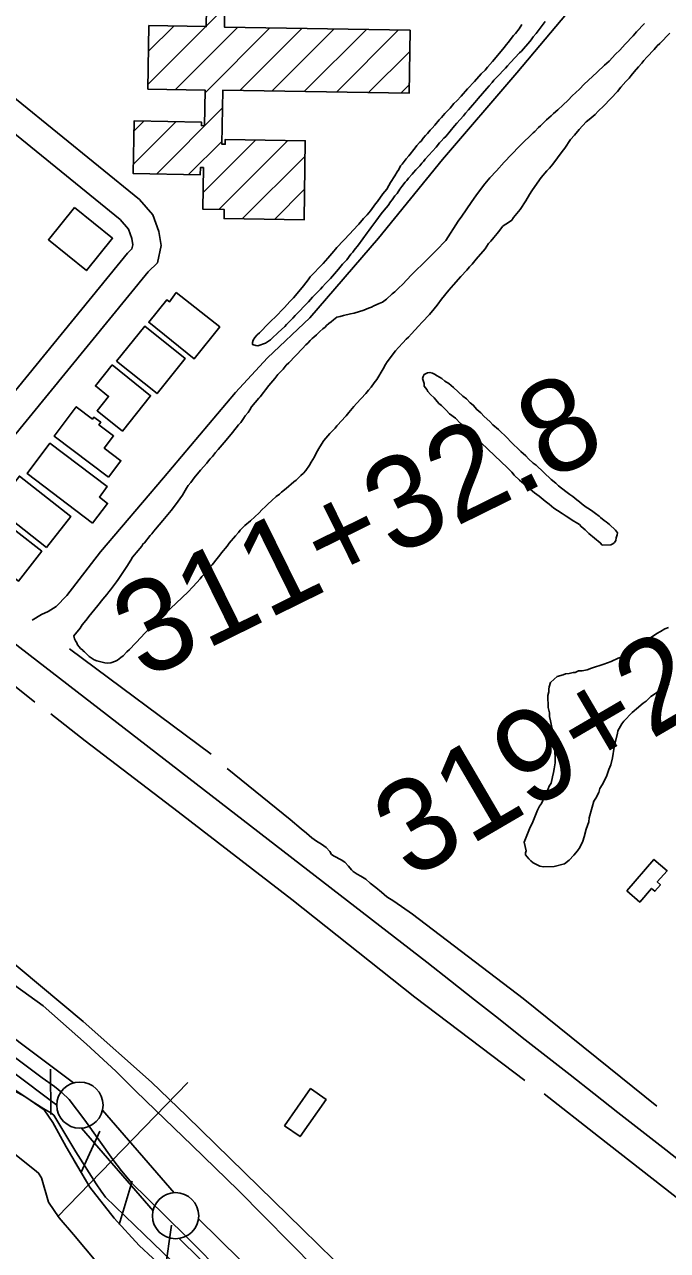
# Model space of a CAD drawing. Extents: x 3704301 to 3742427, y 506229 to 532009.
# Drawn here: x 3726764 to 3727460, y 520919 to 522246 of the extents above; entities that cross this region are included whole.
import ezdxf

# ---------------------------------------------------------------- set-up
doc = ezdxf.new("R2010")
doc.units = 0
for name, color, linetype in [('V-BLDG-OTLN', 7, 'Continuous'), ('V-FLOD-BASE', 7, 'Continuous'), ('V-LEVE-TOET', 7, 'Continuous'), ('V-RAIL-TRAK', 7, 'Continuous'), ('V-ROAD-CNTR', 7, 'Continuous'), ('V-RRAP-FSHR', 7, 'Continuous'), ('V-SITE-VEGE', 7, 'Continuous'), ('V-SURV-IDEN', 7, 'Continuous'), ('V-SURV-LINE', 7, 'Continuous'), ('V-TOPO-SHOR', 7, 'Continuous'), ('V-UTIL-LINE', 7, 'Continuous')]:
    doc.layers.add(name, color=color, linetype=linetype)

msp = doc.modelspace()

# ---------------------------------------------------------------- linework, layer by layer
at = {"layer": 'V-BLDG-OTLN'}
for p, q in [((3726961, 522244.5), (3726980.8, 522264.3)), ((3726897.8, 522181.4), (3726960.5, 522244)), ((3726898.4, 522217.3), (3726925.7, 522244.6)), ((3726927.6, 522175.8), (3726995.1, 522243.2)), ((3726959.6, 522172.4), (3727029.8, 522242.6)), ((3726997.4, 522174.9), (3727064.6, 522242.1)), ((3727032.2, 522174.3), (3727099.4, 522241.5)), ((3727066.9, 522173.7), (3727134.1, 522240.9)), ((3727101.7, 522173.1), (3727168.9, 522240.3)), ((3727136.5, 522172.5), (3727181, 522217.1)), ((3727171.3, 522171.9), (3727180.4, 522181.1)), ((3726907, 522084.4), (3726978.6, 522156.1)), ((3726882.1, 522094.9), (3726928.2, 522141)), ((3726882.7, 522130.8), (3726893.4, 522141.6)), ((3726941.7, 522083.9), (3726978, 522120.1)), ((3726957.4, 522064.1), (3727014.5, 522121.3)), ((3726974.8, 522046.2), (3727049.3, 522120.7)), ((3726999.9, 522035.9), (3727067.8, 522103.9)), ((3727034.6, 522035.3), (3727067.2, 522067.9))]:
    msp.add_line(p, q, dxfattribs=at)
msp.add_lwpolyline([(3726981, 522275.4), (3726980.5, 522243.5), (3727181.4, 522240.1), (3727180.3, 522171.8), (3726978.9, 522175.2), (3726977.9, 522116.6), (3726981.4, 522116.6), (3726981.5, 522121.9), (3727068.1, 522120.4), (3727066.7, 522034.8), (3726980.2, 522036.2), (3726980.3, 522046.1), (3726957.1, 522046.5), (3726957.9, 522091.3), (3726954.6, 522091.4), (3726954.5, 522083.6), (3726881.9, 522084.9), (3726882.9, 522141.8), (3726955.9, 522140.5), (3726955.8, 522136.8), (3726959, 522136.7), (3726959.7, 522175.2), (3726897.8, 522176.3), (3726898.9, 522245.1), (3726961, 522244), (3726961.9, 522303)], dxfattribs=at)
for points in [[(3726818.5, 522048.2), (3726859.6, 522014.9), (3726831.3, 521979.9), (3726790.2, 522013.2)], [(3726928.5, 521956.3), (3726975.5, 521918.9), (3726948, 521884.5), (3726898.8, 521923.9), (3726918.2, 521948.1), (3726921.1, 521946)], [(3726864, 521881.9), (3726894.6, 521919.9), (3726938.3, 521884.7), (3726907.7, 521846.7)], [(3726859.2, 521877.7), (3726900.8, 521844.4), (3726870.3, 521806.2), (3726842.9, 521828.1), (3726855.3, 521843.6), (3726841.1, 521855)], [(3726855.1, 521756.2), (3726796.3, 521800.8), (3726820.3, 521832.5), (3726837.9, 521819.1), (3726839.5, 521821.3), (3726846.8, 521815.8), (3726844.8, 521813.1), (3726860.7, 521801), (3726850.6, 521787.7), (3726868.6, 521774.1)], [(3726838, 521706.5), (3726767.1, 521760.3), (3726791.8, 521793), (3726853.8, 521746), (3726845.3, 521734.7), (3726854.2, 521727.9)], [(3726788.1, 521680.3), (3726732.6, 521723.8), (3726758.9, 521757.4), (3726814.4, 521713.8)], [(3726727.2, 521719.3), (3726783, 521676.1), (3726757.9, 521643.8), (3726702.2, 521687.1)], [(3727415.8, 521308.6), (3727445.1, 521342.5), (3727459.3, 521330.3), (3727448.7, 521318.1), (3727452.2, 521315), (3727446.3, 521308.1), (3727442.7, 521311.2), (3727429.8, 521296.4)], [(3727045.6, 521054.3), (3727073.7, 521094.5), (3727090.6, 521082.6), (3727062.5, 521042.5)]]:
    msp.add_lwpolyline(points, close=True, dxfattribs=at)
at = {"layer": 'V-FLOD-BASE'}
msp.add_lwpolyline([(3726747.5, 521133.1), (3726783.3, 521106.2), (3726796.9, 521096.7), (3726804.7, 521090.4), (3726812.5, 521082.7), (3726829.7, 521060.2), (3726859.9, 521017.6), (3726869.2, 521005.3), (3726880.4, 520992.2), (3726896.9, 520975.7), (3726939.3, 520934.5), (3726982.7, 520890.3)], dxfattribs=at)
at = {"layer": 'V-LEVE-TOET'}
for points in [[(3727079.3, 520899.4), (3726995.6, 520984.7), (3726945.7, 521033), (3726906.1, 521071), (3726884.4, 521092.2), (3726863.2, 521113.5), (3726831.5, 521142.4), (3726784.7, 521183.9), (3726728.8, 521224.2), (3726639.4, 521296.1), (3726542.3, 521359.5)], [(3726698.7, 521129.9), (3726771.5, 521081.3), (3726785.3, 521072.7), (3726792.7, 521068.2), (3726796.1, 521065.6), (3726819.9, 521026.1), (3726842, 520991.3), (3726847.3, 520983.5), (3726852.1, 520977.1), (3726893.9, 520936.5), (3726943.5, 520888.5)]]:
    msp.add_lwpolyline(points, dxfattribs=at)
at = {"layer": 'V-RAIL-TRAK'}
msp.add_lwpolyline([(3727166.7, 520842.8), (3727064.9, 520942.3), (3726939.7, 521065), (3726901.7, 521101.6), (3726827.7, 521167), (3726735.2, 521244.3), (3726655.6, 521306.4), (3726552.2, 521382.4), (3726455.4, 521452.9), (3726364.6, 521519.4), (3726256.5, 521596.8), (3726159.4, 521666.3), (3726037.2, 521754.7), (3725959.9, 521811.7)], dxfattribs=at)
at = {"layer": 'V-ROAD-CNTR'}
for points in [[(3725600.3, 522467.8), (3726302.8, 521924.8), (3727199.5, 521231.2)], [(3726640.5, 521663.1), (3726898.1, 521978.4), (3726908.2, 521988.3), (3726912.1, 522007.2), (3726909.5, 522022.2), (3726903.1, 522040.2), (3726888.7, 522056.7), (3726710.9, 522201.3)], [(3726617.3, 521682), (3726875.9, 521998.7), (3726880.6, 522003.3), (3726881.6, 522007.8), (3726880.4, 522014.5), (3726876.7, 522024.8), (3726867.7, 522035.1), (3726691.5, 522178.5)]]:
    msp.add_lwpolyline(points, dxfattribs=at)
msp.add_arc((3790084.5, 600976.1), 101556.7, 231.741441, 232.928271, dxfattribs=at)
at = {"layer": 'V-RRAP-FSHR'}
for p, q in [((3726792.7, 521066.6), (3726792.4, 521115.5)), ((3726825.6, 521003.9), (3726845.9, 521048.3)), ((3726866.7, 520947.4), (3726880.9, 520994.1)), ((3726916.6, 520898.3), (3726923.2, 520946.7))]:
    msp.add_line(p, q, dxfattribs=at)
for points in [[(3725739.1, 521751.4), (3725848.6, 521693.7), (3726024.8, 521598.6), (3726142.4, 521529.1), (3726187, 521502.5), (3726234.4, 521469), (3726292.3, 521423.7), (3726362.1, 521365), (3726519.3, 521240.9), (3726596.1, 521189.9), (3726675.5, 521139.7), (3726710.8, 521115.4), (3726764.7, 521086), (3726785.5, 521071.6), (3726795.1, 521057.8), (3726809.3, 521031.6), (3726835, 520987.9), (3726861.4, 520954.1), (3726888.3, 520924.5), (3726991.8, 520828.7)], [(3726196.5, 521495.8), (3726234.4, 521469), (3726292.3, 521423.7), (3726362.1, 521365), (3726519.3, 521240.9), (3726596.1, 521189.9), (3726675.5, 521139.7), (3726710.8, 521115.4), (3726764.7, 521086), (3726785.5, 521071.6), (3726795.1, 521057.8), (3726798.7, 521051.1)], [(3726817.4, 521017.8), (3726835, 520987.9), (3726861.4, 520954.1), (3726888.3, 520924.5), (3726991.8, 520828.7), (3727134.2, 520692.2), (3727294.8, 520531.2), (3727334.5, 520493.1)]]:
    msp.add_lwpolyline(points, dxfattribs=at)
at = {"layer": 'V-SITE-VEGE'}
for points in [[(3727098.6, 521926.7), (3727100.5, 521928.1), (3727102.1, 521929.5), (3727105.7, 521930.1), (3727109.5, 521931.1), (3727117, 521933.1), (3727120.9, 521933.8), (3727131.4, 521937), (3727136.3, 521939.1), (3727139.5, 521940.2), (3727142.2, 521941.7), (3727147.9, 521944.3), (3727151.4, 521945.7), (3727156, 521949.1), (3727162.1, 521954.7), (3727164.8, 521957), (3727169.1, 521961.2), (3727173.1, 521964.8), (3727182.9, 521975.2), (3727189, 521981.3), (3727193.8, 521985.8), (3727209.8, 522001.8), (3727220.2, 522012.6), (3727233.4, 522033.2), (3727237.3, 522038.7), (3727247.3, 522053.7), (3727253.1, 522061.8), (3727262.4, 522073.7), (3727267.7, 522080.1), (3727274.9, 522088), (3727283.1, 522097.2), (3727299.4, 522114.2), (3727303.6, 522118.4), (3727311.6, 522126), (3727314.6, 522129.1), (3727316.4, 522130.5), (3727320.4, 522134.7), (3727322.6, 522136.6), (3727327.1, 522141.4), (3727329, 522143.1), (3727334, 522147.3), (3727336.7, 522149.8), (3727341.2, 522153.7), (3727346.6, 522159.1), (3727352.5, 522164.4), (3727356.7, 522169.1), (3727364.5, 522176.1), (3727369.8, 522181.5), (3727378.6, 522189.9), (3727383.9, 522194.6), (3727391.7, 522202.2), (3727396.7, 522206.7), (3727403.7, 522214), (3727408.2, 522218.4), (3727414, 522225.1), (3727422.6, 522234.1), (3727426.3, 522238.3), (3727435.1, 522247.5)], [(3727327.5, 522249.5), (3727319.8, 522239.5), (3727317.7, 522236.4), (3727314.5, 522232.8), (3727312.4, 522229.7), (3727310.8, 522227.8), (3727302, 522217.5), (3727299.9, 522215.5), (3727290, 522205.2), (3727286.6, 522201.5), (3727284.5, 522198.8), (3727275.4, 522189.3), (3727272, 522185.9), (3727270.1, 522183.4), (3727266.9, 522180), (3727264.5, 522177), (3727255, 522166.1), (3727251.5, 522161.9), (3727248.9, 522159.1), (3727244.6, 522153.8), (3727241.4, 522150.2), (3727239.3, 522147.4), (3727232.1, 522139.3), (3727229.5, 522136.5), (3727219.9, 522125.1), (3727217.8, 522123.2), (3727214.9, 522119.8), (3727213.3, 522118.1), (3727209.6, 522113.4), (3727197.9, 522100.6), (3727195.8, 522097.8), (3727194.2, 522096.1), (3727191.8, 522093.3), (3727189.4, 522090.8), (3727187.8, 522088.8), (3727185.1, 522086.1), (3727183.5, 522084.1), (3727179.8, 522079.9), (3727178, 522077.4), (3727176.1, 522075.5), (3727172.4, 522071), (3727170.5, 522068), (3727167.4, 522063.5), (3727165, 522060.7), (3727162.1, 522056.6), (3727160.2, 522054.3), (3727157.6, 522050.4), (3727153.4, 522045.4), (3727150.2, 522041.2), (3727144.4, 522033.2), (3727141.2, 522029), (3727138.8, 522026.2)], [(3727299.3, 522241.7), (3727302.4, 522246.4)], [(3727138.8, 522026.2), (3727137.2, 522023.7), (3727135.1, 522020.7), (3727125.6, 522007.9), (3727120.8, 522002), (3727119.5, 521999.8), (3727117.4, 521997.6), (3727112.9, 521991.7), (3727110.2, 521988.7), (3727108.4, 521986.7), (3727104.1, 521981.4), (3727095.4, 521971.4), (3727090, 521965.8), (3727086.6, 521962.4), (3727084.5, 521959.9), (3727078.3, 521953.5), (3727075.7, 521951), (3727071.4, 521946.2), (3727057, 521931.1), (3727054.7, 521928.4), (3727050.4, 521923.9), (3727047.7, 521921.4), (3727045.9, 521919.4), (3727038.9, 521913), (3727032, 521906.5), (3727030.4, 521905.1), (3727025, 521901.4), (3727016.9, 521898.5), (3727014.7, 521898.7), (3727011.1, 521899.7), (3727011.1, 521901.9), (3727011.6, 521904.6), (3727013.4, 521907.4), (3727016.1, 521910.2), (3727018.5, 521912.5), (3727028.6, 521923.1), (3727031.8, 521926.2), (3727035.2, 521929.2), (3727045.6, 521940.1), (3727051.2, 521946.6), (3727055.2, 521950.5), (3727064.8, 521961.4), (3727070.1, 521968.6), (3727071.9, 521970.8), (3727073.5, 521973), (3727087.3, 521987.6), (3727092.4, 521993.2), (3727099, 522001), (3727100.9, 522002.9), (3727102.2, 522004.9), (3727116.6, 522020), (3727119.5, 522023.3), (3727126.1, 522030.3), (3727131.2, 522036.1), (3727134.9, 522040.1), (3727138.6, 522044.5), (3727143.9, 522052.3), (3727146, 522054.8), (3727151.8, 522062.9), (3727156.1, 522068.1), (3727158.4, 522072), (3727160.3, 522075.3), (3727165, 522082.6), (3727167.4, 522086.7), (3727169.2, 522089.2), (3727171, 522093.1), (3727172.9, 522095), (3727177.1, 522100.9), (3727180, 522104.2), (3727186.9, 522112.6), (3727188.8, 522115.1), (3727191.7, 522118.4), (3727193.3, 522120.1), (3727195.7, 522123.2), (3727198.1, 522126), (3727200.2, 522128.2), (3727203.1, 522131.8), (3727205.2, 522134), (3727208.2, 522137.4), (3727212.9, 522143.2), (3727215.3, 522145.5), (3727219.1, 522149.9), (3727224.6, 522155.8), (3727228.9, 522160.8), (3727231.8, 522163.6), (3727236.6, 522168.7), (3727243.5, 522176.5), (3727251.2, 522184.6), (3727258.4, 522192.7), (3727262.7, 522196.9), (3727265.3, 522200.2), (3727270.6, 522206.1), (3727274.6, 522210.8), (3727277.8, 522215), (3727283.4, 522221.7), (3727285.5, 522224.4), (3727287.9, 522227.2), (3727289.5, 522229.5), (3727293.2, 522234.2), (3727295.3, 522236.4), (3727299.3, 522241.7)], [(3727462.3, 522236.9), (3727451.4, 522225.5), (3727448.8, 522223), (3727445.3, 522219.1), (3727437.6, 522211), (3727434.1, 522207.1), (3727432, 522204.3), (3727428.3, 522200.4), (3727423.8, 522195.1), (3727420.6, 522191.2), (3727418.5, 522188.1), (3727414.8, 522184.5), (3727409.4, 522178.3), (3727405.7, 522173.9), (3727390.8, 522158.2), (3727385, 522152.6), (3727381.5, 522149), (3727379.4, 522147), (3727375.1, 522143.4), (3727371.9, 522140.8), (3727364.4, 522132.7), (3727359.4, 522126.6), (3727355.1, 522121.9), (3727348.8, 522112.4), (3727345.9, 522108.8), (3727335.9, 522095.2), (3727332.1, 522090.7), (3727329.5, 522087.9), (3727323.1, 522080.7), (3727321.3, 522078.2), (3727313.1, 522066.2), (3727310.5, 522062.1), (3727306.5, 522055.4), (3727300.5, 522046), (3727293.3, 522037.4), (3727291.5, 522034.6), (3727286.9, 522031.2), (3727283.1, 522029.2), (3727281.5, 522027.5), (3727278.4, 522023.6)], [(3727278.4, 522023.6), (3727275.7, 522020), (3727272, 522015.8), (3727268.8, 522011.7), (3727266.4, 522009.1), (3727264.3, 522006.4), (3727262.5, 522003.6), (3727252.9, 521992.2), (3727248.7, 521986.9), (3727245.8, 521984.1), (3727242.8, 521980.4), (3727236.2, 521973.5), (3727228.2, 521964.3), (3727225.8, 521961.7), (3727223.4, 521958.7), (3727215.5, 521948.9), (3727210.7, 521942.3), (3727207.3, 521938.4), (3727202.5, 521932.5), (3727194.5, 521924.1), (3727190.5, 521919.7), (3727182.8, 521911.6), (3727179.6, 521907.9), (3727177.2, 521905.7), (3727173.5, 521901.8), (3727169, 521896.5), (3727165.8, 521893.1), (3727160.8, 521887), (3727159.2, 521884.5), (3727156.5, 521881.2), (3727154.7, 521878.1), (3727152.4, 521873.4), (3727145.5, 521862), (3727142.6, 521858.4), (3727139.2, 521853.7), (3727136.3, 521850.4), (3727133.6, 521847), (3727123.5, 521835.9), (3727120.6, 521832.8), (3727115, 521826.1), (3727112.4, 521822.7), (3727110.8, 521821.1), (3727108.1, 521818), (3727102.3, 521811.9), (3727100.4, 521809.4), (3727098.6, 521807.4), (3727094.6, 521803.5), (3727092.4, 521801), (3727088.2, 521796), (3727083.7, 521789), (3727080.3, 521782.9), (3727078, 521778.2), (3727074.3, 521772.4), (3727072.5, 521769.1), (3727068.5, 521763.5), (3727066.1, 521760.7), (3727063.4, 521758.2), (3727061.6, 521756.3), (3727058.1, 521753.2), (3727055.7, 521751.2), (3727047.4, 521743.9), (3727042.3, 521740), (3727040.2, 521738), (3727036.7, 521735.2), (3727031.9, 521731), (3727027.6, 521727), (3727025.2, 521724.5), (3727021.2, 521720.9), (3727018.3, 521717.8), (3727008.9, 521709.1), (3727002.8, 521703.8), (3727000.7, 521702.1), (3726997.7, 521699), (3726995.9, 521696.5), (3726992.4, 521692.6), (3726985.8, 521684.8), (3726983.4, 521681.5), (3726977.3, 521674.5), (3726975.7, 521671.7), (3726972.8, 521668.4), (3726967.3, 521661.4), (3726964.9, 521658.9), (3726961.9, 521655), (3726959.3, 521652.2), (3726956.1, 521648.6), (3726954.5, 521646.4), (3726950.8, 521642.2), (3726946.3, 521637.4), (3726940.9, 521631.8), (3726935.3, 521626.5), (3726933.5, 521624.6), (3726929.7, 521621.2), (3726921.2, 521613.1), (3726916.1, 521608), (3726914.3, 521606.6), (3726909.7, 521602.1), (3726906.8, 521599.6), (3726903.3, 521596.3), (3726900.9, 521593.7), (3726898, 521591.2), (3726893.7, 521586.7)], [(3726893.7, 521586.7), (3726890.8, 521583.4), (3726877.8, 521569.7), (3726875.1, 521567.2), (3726871.1, 521563), (3726868.4, 521561), (3726864.9, 521558.2), (3726862.8, 521557), (3726857.9, 521555.3), (3726853.8, 521554.9), (3726851.1, 521555.4), (3726842.6, 521557.4), (3726839.8, 521558.4), (3726834.3, 521562.1), (3726831.8, 521564.8), (3726829.2, 521567.1), (3726827.8, 521568.2), (3726827.3, 521569), (3726825.1, 521570.9), (3726823.6, 521572.7), (3726821.7, 521574.9), (3726820.8, 521576.8), (3726819.4, 521579.2), (3726818.5, 521581.4), (3726817.6, 521584.6), (3726824.5, 521593), (3726826.9, 521596.3), (3726829, 521598.8), (3726832.2, 521603), (3726833.8, 521605.5), (3726843.8, 521617.5), (3726849.1, 521624.1), (3726853.4, 521629.2), (3726855.5, 521632.2), (3726857.4, 521634.2), (3726859.5, 521637.2), (3726864, 521643.1), (3726865.5, 521645.6), (3726868.7, 521649.7), (3726873.7, 521657.5), (3726875, 521659.7), (3726879.5, 521666.4), (3726881.3, 521669.7), (3726883.5, 521672.2), (3726885, 521674.4), (3726891.1, 521681.7), (3726892.4, 521683.9), (3726894.1, 521685.3), (3726900.1, 521693.1), (3726902, 521694.8), (3726904.4, 521697.8), (3726906, 521700.1), (3726913.9, 521709.3), (3726923, 521720.1), (3726927.7, 521726.5), (3726935.1, 521736.8), (3726939.6, 521744.3), (3726941.4, 521747.1), (3726944.1, 521750.4), (3726947.8, 521755.7), (3726954.7, 521763.8), (3726961.6, 521771.6), (3726963.4, 521773.8), (3726965.3, 521776.3), (3726967.7, 521778.8), (3726970.8, 521783), (3726973.8, 521786.1), (3726978, 521791.4), (3726982.5, 521796.4), (3726989.4, 521804.7), (3726995.8, 521812.8), (3726998.2, 521815.6), (3727001.3, 521819.8), (3727003.2, 521822.5), (3727006.4, 521826.4), (3727008.2, 521829.2), (3727010, 521832.3), (3727017.7, 521841.7), (3727019.3, 521843.4), (3727022.8, 521847.9), (3727025.2, 521850.7), (3727028.6, 521855.6), (3727035, 521862.9), (3727038.4, 521867.3), (3727044, 521873.2), (3727047.4, 521877.4), (3727050.4, 521880.2), (3727065, 521895.6), (3727068.5, 521899.5), (3727070.9, 521901.4), (3727073.5, 521904.2), (3727075.4, 521906.5), (3727077.3, 521907.9), (3727080.2, 521910.4), (3727083.9, 521913.8), (3727087.1, 521916.9), (3727089.6, 521918.8), (3727091.1, 521920.5), (3727093.6, 521922.7), (3727096.2, 521924.5), (3727098.6, 521926.7)], [(3727441.9, 521519), (3727438.7, 521515.7), (3727436.6, 521514), (3727433.4, 521511.7), (3727431.2, 521510), (3727428.5, 521507.2), (3727421.6, 521501.6), (3727412.5, 521492.1), (3727410.4, 521489.3), (3727408.9, 521486.6), (3727406.2, 521481.6), (3727405.8, 521478.8), (3727402.8, 521467.8), (3727402.3, 521464), (3727400.4, 521452.5), (3727398.4, 521444.8), (3727396.3, 521439.8), (3727394.3, 521433.2), (3727392.2, 521428.8), (3727389.1, 521423.3), (3727386.5, 521419.4), (3727385.5, 521415), (3727382.4, 521408.9), (3727380.2, 521405.6), (3727378.2, 521399), (3727375.2, 521387.5), (3727374.8, 521383.1), (3727371.7, 521375.4), (3727369.7, 521367.1), (3727368.2, 521362.2), (3727365.1, 521355.5), (3727362.5, 521351.7), (3727358.7, 521347.2), (3727353.4, 521341.6), (3727348.6, 521337.7), (3727337.2, 521334.7), (3727325.8, 521334.4), (3727321.9, 521335.4), (3727318, 521336.9), (3727314.7, 521339), (3727311.9, 521341.1), (3727309.7, 521343.3), (3727306.3, 521347.6), (3727306.3, 521349.7), (3727306.8, 521351.9), (3727304.9, 521361.2), (3727310.6, 521375.5), (3727314.2, 521383.2), (3727319.3, 521395.9), (3727321.4, 521400.3), (3727323.5, 521403.1), (3727325.1, 521406.4), (3727327.7, 521411.4), (3727328.7, 521414.7), (3727330.8, 521419.1), (3727331.8, 521421.9), (3727333.9, 521425.2), (3727335.4, 521431.8), (3727336.4, 521436.7), (3727337.4, 521440.6), (3727338.3, 521447.2), (3727337.9, 521464.6), (3727336.5, 521474.4), (3727335.8, 521480.4), (3727333.4, 521492.4), (3727332.2, 521497.2), (3727332.1, 521501.1), (3727330.8, 521507), (3727330.5, 521520.1), (3727331.5, 521524), (3727331.4, 521526.7), (3727331.9, 521529.5), (3727333.4, 521533.9), (3727337.2, 521537.8), (3727340.4, 521540.6), (3727346.9, 521542.4), (3727349.6, 521543.5), (3727353.4, 521543.6), (3727357.7, 521544.8), (3727359.9, 521544.9), (3727363.7, 521546.6), (3727367.5, 521546.7), (3727373, 521547.9), (3727377.8, 521549.7), (3727390.8, 521553.8), (3727398.9, 521556.7), (3727406.5, 521560.2), (3727411.4, 521562), (3727418.4, 521566), (3727423.2, 521569.9), (3727431.2, 521575.6), (3727433.9, 521577.3), (3727441.5, 521582.4), (3727448.4, 521586.9), (3727452.2, 521589.2), (3727457.1, 521592), (3727460.8, 521593.7)], [(3727461.8, 521532.1), (3727456.9, 521529.2), (3727454.3, 521527.5), (3727444.6, 521520.7), (3727441.9, 521519)], [(3726737.4, 521036.4), (3726775.3, 521006.6), (3726779.6, 521003.1), (3726782.6, 520997.9), (3726790.4, 520971.5), (3726802, 520954.6), (3726817.2, 520936.6), (3726843.4, 520905.4)]]:
    msp.add_lwpolyline(points, dxfattribs=at)
msp.add_lwpolyline([(3727389.3, 521682.6), (3727387.1, 521685.3), (3727374.8, 521695.4), (3727370.9, 521699.1), (3727366.4, 521702.8), (3727364.8, 521705), (3727360.9, 521707.1), (3727358.7, 521708.6), (3727350.3, 521713.9), (3727345.9, 521717.1), (3727340.9, 521720.2), (3727337, 521722.9), (3727332, 521727.1), (3727327.6, 521730.3), (3727320.9, 521735.6), (3727315.9, 521739.3), (3727309.2, 521745.1), (3727306.4, 521747.8), (3727299.7, 521753.1), (3727294.1, 521758.4), (3727291.3, 521761.6), (3727286.8, 521766.4), (3727251.6, 521799.9), (3727246.6, 521804.2), (3727243.8, 521807.4), (3727239.9, 521811.1), (3727236, 521814.3), (3727230.4, 521820.2), (3727224.2, 521824.9), (3727220.3, 521828.7), (3727215.3, 521834), (3727212.5, 521836.1), (3727209.1, 521839.9), (3727207.4, 521842), (3727203.5, 521845.7), (3727200.7, 521848.9), (3727199.6, 521851.1), (3727196.8, 521854.8), (3727196.7, 521857.6), (3727195.5, 521860.8), (3727194.9, 521863), (3727195.4, 521865.2), (3727196.5, 521867.4), (3727200.2, 521869.1), (3727202.9, 521869.7), (3727205.7, 521868.7), (3727207.9, 521867.7), (3727210.7, 521866.1), (3727215.7, 521862.9), (3727219, 521860.3), (3727223.4, 521857.7), (3727225.7, 521855.5), (3727228.5, 521853.4), (3727238.5, 521843.8), (3727242.4, 521841.2), (3727246.3, 521836.9), (3727249.7, 521834.3), (3727253.6, 521829.5), (3727258.1, 521825.8), (3727261.4, 521822), (3727267.6, 521816.7), (3727270.9, 521813), (3727277.1, 521807.7), (3727286.6, 521798.6), (3727289.9, 521794.9), (3727301.1, 521784.2), (3727306.7, 521779.4), (3727309.5, 521776.2), (3727314.5, 521771.4), (3727317.9, 521769.3), (3727334.1, 521753.9), (3727339.1, 521749.7), (3727341.9, 521747), (3727349.7, 521740.6), (3727354.1, 521737.5), (3727357.5, 521735.4), (3727361.9, 521731.7), (3727364.7, 521729.5), (3727367.5, 521726.9), (3727371.9, 521723.7), (3727375.3, 521721.6), (3727379.2, 521719), (3727381.9, 521716.9), (3727385.8, 521714.2), (3727387.5, 521712.6), (3727391.4, 521709.4), (3727393.6, 521707.9), (3727397, 521705.2), (3727403.7, 521698.8), (3727405.9, 521696.1), (3727405.4, 521693.9), (3727404.4, 521690.6), (3727403.9, 521687.9), (3727402.4, 521685.7), (3727400.8, 521684), (3727398.6, 521682.9)], close=True, dxfattribs=at)
at = {"layer": 'V-SURV-LINE'}
for points in [[(3726218.3, 521550.7), (3726817.3, 521100.6)], [(3726799.3, 521076.6), (3726200.3, 521526.7)], [(3726848.7, 521071.3), (3726926.1, 520981.8)], [(3726903.4, 520962.2), (3726826, 521051.7)], [(3726952.6, 520953.5), (3728178.1, 519746.8)], [(3728157.1, 519725.4), (3726931.5, 520932.2)]]:
    msp.add_lwpolyline(points, dxfattribs=at)
for centre in [(3726824.3, 521076.6), (3726927.8, 520956.9)]:
    msp.add_circle(centre, 25, dxfattribs=at)
at = {"layer": 'V-TOPO-SHOR'}
msp.add_line((3726966.3, 521456.5), (3726813.2, 521570.5), dxfattribs=at)
for points in [[(3726992.6, 521847.8), (3727027.2, 521885.5), (3727073.1, 521928.6), (3727147.4, 522015.1), (3727216.6, 522100.3), (3727296.8, 522194), (3727363.9, 522274), (3727429.4, 522352), (3727478.7, 522413.5)], [(3726772.8, 521601.4), (3726782.6, 521607.6), (3726789.9, 521610.8), (3726798.7, 521616.2), (3726810.2, 521628.2), (3726846.7, 521675.5), (3726914.6, 521755.5), (3726992.6, 521847.8)], [(3726598.7, 521653.5), (3726696.4, 521575.9), (3726775.7, 521512.9)], [(3727305.7, 521103.1), (3727186.4, 521193.6), (3727053.4, 521299), (3726930.5, 521394), (3726830, 521470.8), (3726792.8, 521500.1)], [(3727448.3, 521075.6), (3727303.9, 521192), (3727184.2, 521283.3), (3727163.7, 521297.5), (3727156.3, 521302), (3727153.5, 521304.6), (3727150.5, 521307.2), (3727144.5, 521312), (3727138.2, 521317), (3727133.7, 521321.1), (3727128.2, 521324.4), (3727124, 521326.5), (3727119.8, 521329.5), (3727118, 521331.2), (3727114.7, 521335.3), (3727110.7, 521339.6), (3727106.7, 521342.2), (3727099.3, 521346.2), (3727096.5, 521347.9), (3727094.5, 521351), (3727090.7, 521355.3), (3727085.5, 521359.1), (3727080.2, 521362.2), (3727075.2, 521366), (3727069.5, 521371), (3727063.7, 521375.8), (3727051.7, 521385.8), (3726983.6, 521441)], [(3727593.5, 520880.3), (3727488.9, 520961.4), (3727385.1, 521042.7), (3727326.5, 521088.9)]]:
    msp.add_lwpolyline(points, dxfattribs=at)
at = {"layer": 'V-UTIL-LINE'}
msp.add_line((3726800.2, 520955.7), (3726940.9, 521100.9), dxfattribs=at)

# ---------------------------------------------------------------- texts
at = {"layer": 'V-SURV-IDEN'}
for s, rotation, p in [('311+32.8', 26.2467, (3726893.7, 521536.2)), ('319+22.1', 30.3364, (3727181.8, 521319.5))]:
    msp.add_text(s, height=100, rotation=rotation, dxfattribs=at).set_placement(p)

doc.saveas('drawing.dxf')
